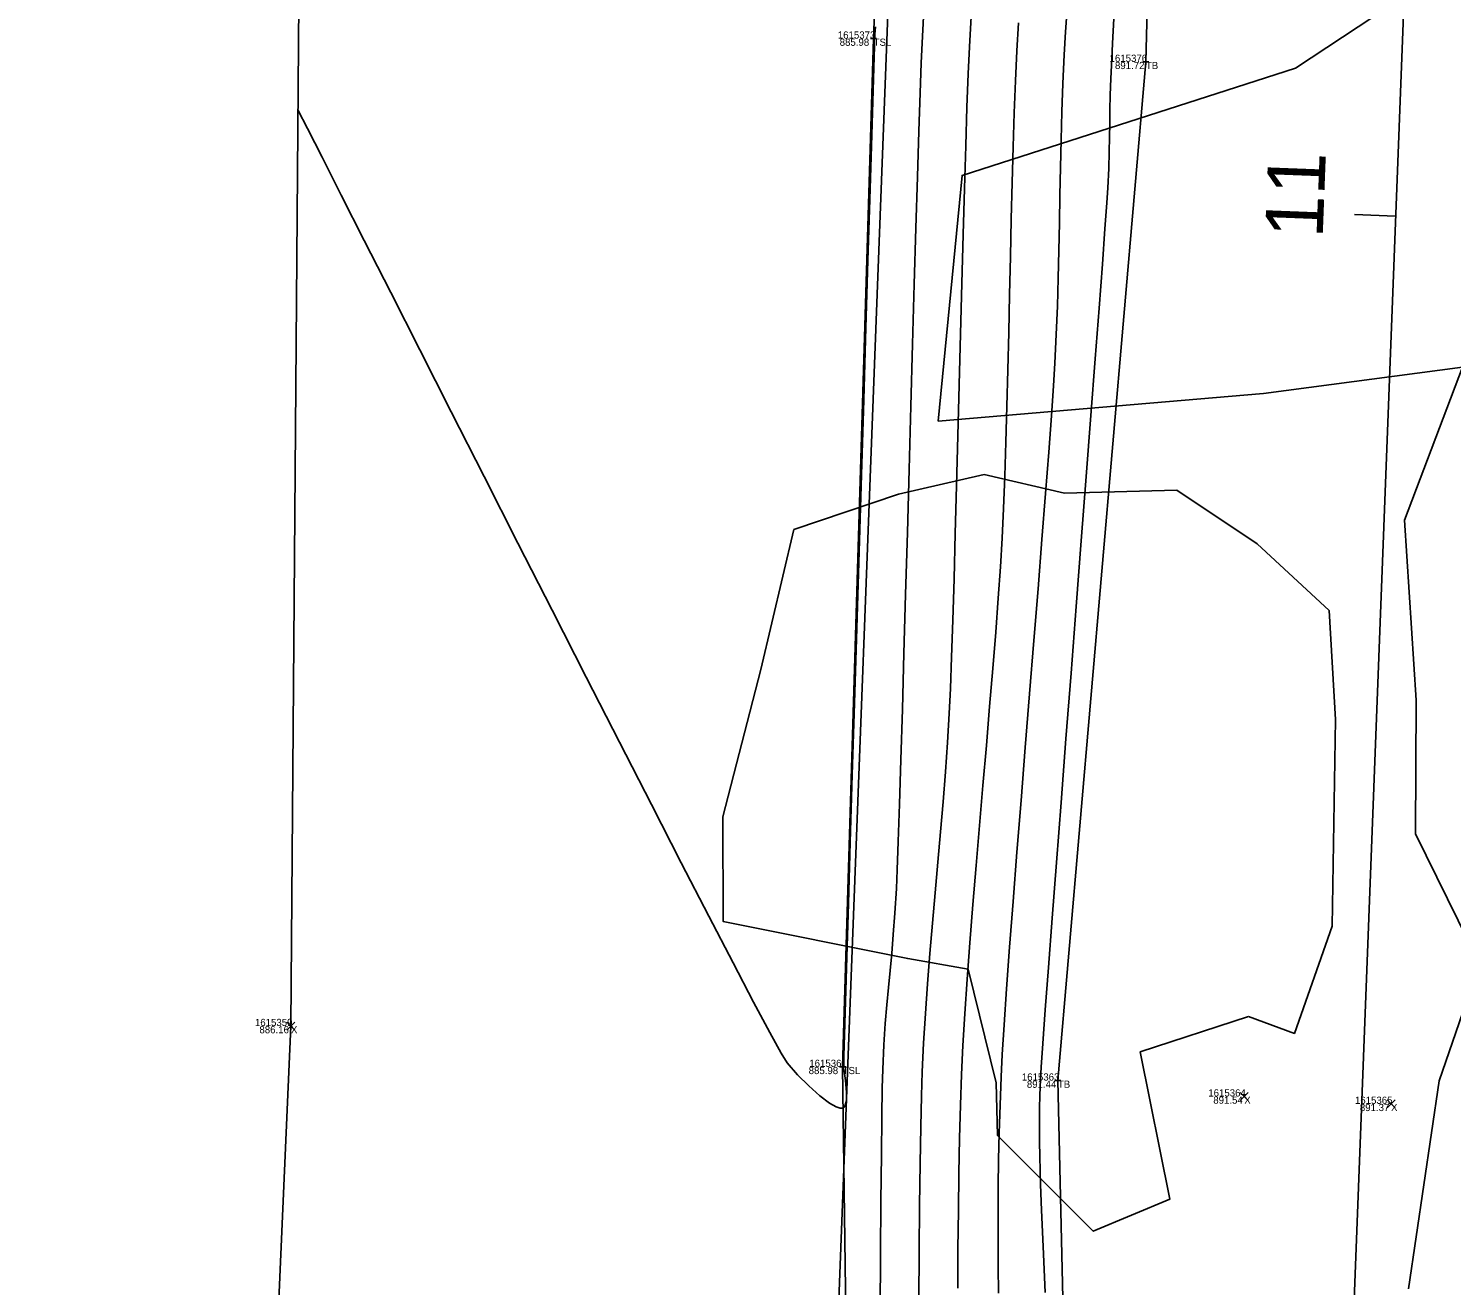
# Model space of a CAD drawing. Extents: x 1957117 to 1971063, y 701601 to 715861.
# Drawn here: x 1962673.3 to 1962742.4, y 703045.6 to 703106.6 of the extents above; entities that cross this region are included whole.
import ezdxf

# ---------------------------------------------------------------- set-up
doc = ezdxf.new("R2010")
doc.units = 0
for name, color, linetype in [('AP_X_Lights', 7, 'Continuous'), ('DT_X_Break_Line', 7, 'Continuous'), ('DT_X_Contour_Major', 7, 'Continuous'), ('DT_X_Contour_Minor', 7, 'Continuous'), ('DT_X_TIN_Hull', 7, 'Continuous'), ('GE_X_CL_20', 7, 'Continuous'), ('PV_P_Drive', 7, 'Continuous'), ('PV_P_Shoulder', 7, 'Continuous'), ('RS_Raster1', 7, 'Continuous'), ('RW_X_Esmt_RR', 7, 'Continuous'), ('SC_Scratch1', 7, 'Continuous'), ('VG_X_Tree_Line_Rt', 7, 'Continuous')]:
    doc.layers.add(name, color=color, linetype=linetype)

msp = doc.modelspace()

# ---------------------------------------------------------------- linework, layer by layer
at = {"layer": 'AP_X_Lights'}
for p, q in [((1962685.867, 703057.967), (1962686.255, 703058.357)), ((1962685.867, 703058.357), (1962686.255, 703057.967)), ((1962732.146, 703054.548), (1962732.534, 703054.938)), ((1962732.146, 703054.938), (1962732.534, 703054.548)), ((1962739.269, 703054.19), (1962739.657, 703054.58)), ((1962739.269, 703054.58), (1962739.657, 703054.19))]:
    msp.add_line(p, q, dxfattribs=at)
at = {"layer": 'DT_X_Break_Line'}
for points in [[(1962757.692, 703508.157), (1962753.044, 703454.513), (1962744.146, 703405.113), (1962744.434, 703349.663), (1962736.435, 703304.968), (1962738.519, 703256.58), (1962733.25, 703205.119), (1962728.86, 703155.329), (1962727.562, 703104.951), (1962723.293, 703055.515), (1962724.436, 703005.51), (1962718.067, 702954.967), (1962720.729, 702905.083), (1962722.557, 702854.421), (1962723.043, 702804.701), (1962714.011, 702754.826), (1962712.212, 702702.955), (1962716.271, 702654.75)], [(1962702.117, 702657.987), (1962703.272, 702699.736), (1962705.228, 702806.071), (1962703.423, 702855.641), (1962706.263, 702905.812), (1962712.174, 702956.181), (1962713.523, 703005.763), (1962712.842, 703056.179), (1962714.348, 703106.08), (1962716.294, 703155.887), (1962718.32, 703206.081), (1962722.321, 703254.839), (1962724.563, 703306.646), (1962729.417, 703354.621), (1962729.297, 703405.46), (1962730.818, 703457.798), (1962733.395, 703504.264)]]:
    msp.add_lwpolyline(points, dxfattribs=at)
at = {"layer": 'DT_X_Contour_Major'}
msp.add_lwpolyline([(1962723.771, 703107.997), (1962723.668, 703106.406), (1962723.603, 703105.289), (1962723.539, 703103.896), (1962723.49, 703102.523), (1962723.451, 703101.165), (1962723.419, 703099.819), (1962723.393, 703098.479), (1962723.367, 703097.141), (1962723.34, 703095.801), (1962723.308, 703094.455), (1962723.267, 703093.097), (1962723.216, 703091.724), (1962723.15, 703090.331), (1962723.083, 703089.23), (1962722.982, 703087.777), (1962722.851, 703086.017), (1962722.696, 703083.999), (1962722.52, 703081.77), (1962722.329, 703079.376), (1962722.127, 703076.865), (1962721.919, 703074.285), (1962721.709, 703071.681), (1962721.502, 703069.102), (1962721.303, 703066.594), (1962721.116, 703064.205), (1962720.947, 703061.982), (1962720.799, 703059.972), (1962720.677, 703058.222), (1962720.586, 703056.779), (1962720.531, 703055.69), (1962720.482, 703054.323), (1962720.445, 703052.984), (1962720.417, 703051.667), (1962720.4, 703050.366), (1962720.391, 703049.074), (1962720.39, 703047.785), (1962720.396, 703046.493), (1962720.408, 703045.192)], dxfattribs=at)
msp.add_lwpolyline([(1962723.771, 703107.997), (1962723.668, 703106.406), (1962723.603, 703105.289), (1962723.539, 703103.896), (1962723.49, 703102.523), (1962723.451, 703101.165), (1962723.419, 703099.819), (1962723.393, 703098.479), (1962723.367, 703097.141), (1962723.34, 703095.801), (1962723.308, 703094.455), (1962723.267, 703093.097), (1962723.216, 703091.724), (1962723.15, 703090.331), (1962723.083, 703089.23), (1962722.982, 703087.777), (1962722.851, 703086.017), (1962722.696, 703083.999), (1962722.52, 703081.77), (1962722.329, 703079.376), (1962722.127, 703076.865), (1962721.919, 703074.285), (1962721.709, 703071.681), (1962721.502, 703069.102), (1962721.303, 703066.594), (1962721.116, 703064.205), (1962720.947, 703061.982), (1962720.799, 703059.972), (1962720.677, 703058.222), (1962720.586, 703056.779), (1962720.531, 703055.69), (1962720.482, 703054.323), (1962720.445, 703052.984), (1962720.417, 703051.667), (1962720.4, 703050.366), (1962720.391, 703049.074), (1962720.39, 703047.785), (1962720.396, 703046.493), (1962720.408, 703045.192)], dxfattribs=at)
at = {"layer": 'DT_X_Contour_Minor'}
for points in [[(1962716.767, 703107.129), (1962716.698, 703105.879), (1962716.655, 703104.896), (1962716.603, 703103.445), (1962716.542, 703101.587), (1962716.474, 703099.38), (1962716.4, 703096.884), (1962716.322, 703094.156), (1962716.239, 703091.256), (1962716.155, 703088.242), (1962716.069, 703085.174), (1962715.984, 703082.111), (1962715.9, 703079.111), (1962715.818, 703076.233), (1962715.741, 703073.537), (1962715.668, 703071.08), (1962715.602, 703068.923), (1962715.543, 703067.123), (1962715.493, 703065.739), (1962715.454, 703064.832), (1962715.382, 703063.632), (1962715.304, 703062.6), (1962715.224, 703061.69), (1962715.143, 703060.851), (1962715.063, 703060.037), (1962714.985, 703059.198), (1962714.913, 703058.287), (1962714.847, 703057.256), (1962714.79, 703056.055), (1962714.766, 703055.163), (1962714.744, 703053.76), (1962714.723, 703051.908), (1962714.704, 703049.668), (1962714.686, 703047.102), (1962714.67, 703044.271)], [(1962716.767, 703107.129), (1962716.698, 703105.879), (1962716.655, 703104.896), (1962716.603, 703103.445), (1962716.542, 703101.587), (1962716.474, 703099.38), (1962716.4, 703096.884), (1962716.322, 703094.156), (1962716.239, 703091.256), (1962716.155, 703088.242), (1962716.069, 703085.174), (1962715.984, 703082.111), (1962715.9, 703079.111), (1962715.818, 703076.233), (1962715.741, 703073.537), (1962715.668, 703071.08), (1962715.602, 703068.923), (1962715.543, 703067.123), (1962715.493, 703065.739), (1962715.454, 703064.832), (1962715.382, 703063.632), (1962715.304, 703062.6), (1962715.224, 703061.69), (1962715.143, 703060.851), (1962715.063, 703060.037), (1962714.985, 703059.198), (1962714.913, 703058.287), (1962714.847, 703057.256), (1962714.79, 703056.055), (1962714.766, 703055.163), (1962714.744, 703053.76), (1962714.723, 703051.908), (1962714.704, 703049.668), (1962714.686, 703047.102), (1962714.67, 703044.271)], [(1962719.081, 703107.155), (1962719, 703105.683), (1962718.94, 703104.364), (1962718.879, 703102.749), (1962718.817, 703100.883), (1962718.755, 703098.807), (1962718.692, 703096.566), (1962718.628, 703094.202), (1962718.565, 703091.758), (1962718.501, 703089.279), (1962718.438, 703086.807), (1962718.375, 703084.385), (1962718.313, 703082.056), (1962718.252, 703079.865), (1962718.192, 703077.853), (1962718.133, 703076.065), (1962718.075, 703074.543), (1962718.019, 703073.332), (1962717.935, 703071.928), (1962717.835, 703070.498), (1962717.72, 703069.05), (1962717.596, 703067.586), (1962717.466, 703066.112), (1962717.334, 703064.633), (1962717.203, 703063.154), (1962717.078, 703061.68), (1962716.961, 703060.216), (1962716.858, 703058.767), (1962716.771, 703057.338), (1962716.704, 703055.934), (1962716.667, 703054.77), (1962716.634, 703053.272), (1962716.605, 703051.485), (1962716.58, 703049.454), (1962716.559, 703047.223), (1962716.542, 703044.837)], [(1962719.081, 703107.155), (1962719, 703105.683), (1962718.94, 703104.364), (1962718.879, 703102.749), (1962718.817, 703100.883), (1962718.755, 703098.807), (1962718.692, 703096.566), (1962718.628, 703094.202), (1962718.565, 703091.758), (1962718.501, 703089.279), (1962718.438, 703086.807), (1962718.375, 703084.385), (1962718.313, 703082.056), (1962718.252, 703079.865), (1962718.192, 703077.853), (1962718.133, 703076.065), (1962718.075, 703074.543), (1962718.019, 703073.332), (1962717.935, 703071.928), (1962717.835, 703070.498), (1962717.72, 703069.05), (1962717.596, 703067.586), (1962717.466, 703066.112), (1962717.334, 703064.633), (1962717.203, 703063.154), (1962717.078, 703061.68), (1962716.961, 703060.216), (1962716.858, 703058.767), (1962716.771, 703057.338), (1962716.704, 703055.934), (1962716.667, 703054.77), (1962716.634, 703053.272), (1962716.605, 703051.485), (1962716.58, 703049.454), (1962716.559, 703047.223), (1962716.542, 703044.837)], [(1962721.378, 703106.851), (1962721.301, 703105.486), (1962721.235, 703104.036), (1962721.175, 703102.476), (1962721.122, 703100.824), (1962721.074, 703099.097), (1962721.03, 703097.315), (1962720.988, 703095.496), (1962720.947, 703093.658), (1962720.906, 703091.821), (1962720.864, 703090.002), (1962720.818, 703088.22), (1962720.769, 703086.493), (1962720.714, 703084.841), (1962720.653, 703083.281), (1962720.584, 703081.831), (1962720.503, 703080.454), (1962720.398, 703078.927), (1962720.273, 703077.273), (1962720.133, 703075.514), (1962719.98, 703073.675), (1962719.819, 703071.777), (1962719.654, 703069.843), (1962719.488, 703067.896), (1962719.324, 703065.958), (1962719.168, 703064.053), (1962719.022, 703062.204), (1962718.89, 703060.432), (1962718.776, 703058.761), (1962718.684, 703057.213), (1962718.618, 703055.812), (1962718.566, 703054.328), (1962718.523, 703052.718), (1962718.488, 703051.003), (1962718.461, 703049.205), (1962718.441, 703047.345), (1962718.428, 703045.442)], [(1962721.378, 703106.851), (1962721.301, 703105.486), (1962721.235, 703104.036), (1962721.175, 703102.476), (1962721.122, 703100.824), (1962721.074, 703099.097), (1962721.03, 703097.315), (1962720.988, 703095.496), (1962720.947, 703093.658), (1962720.906, 703091.821), (1962720.864, 703090.002), (1962720.818, 703088.22), (1962720.769, 703086.493), (1962720.714, 703084.841), (1962720.653, 703083.281), (1962720.584, 703081.831), (1962720.503, 703080.454), (1962720.398, 703078.927), (1962720.273, 703077.273), (1962720.133, 703075.514), (1962719.98, 703073.675), (1962719.819, 703071.777), (1962719.654, 703069.843), (1962719.488, 703067.896), (1962719.324, 703065.958), (1962719.168, 703064.053), (1962719.022, 703062.204), (1962718.89, 703060.432), (1962718.776, 703058.761), (1962718.684, 703057.213), (1962718.618, 703055.812), (1962718.566, 703054.328), (1962718.523, 703052.718), (1962718.488, 703051.003), (1962718.461, 703049.205), (1962718.441, 703047.345), (1962718.428, 703045.442)], [(1962726.014, 703107.048), (1962725.945, 703105.836), (1962725.905, 703105.093), (1962725.862, 703104.14), (1962725.836, 703103.333), (1962725.821, 703102.623), (1962725.812, 703101.962), (1962725.802, 703101.3), (1962725.787, 703100.59), (1962725.759, 703099.784), (1962725.715, 703098.831), (1962725.669, 703098.106), (1962725.579, 703096.851), (1962725.452, 703095.128), (1962725.292, 703093.001), (1962725.104, 703090.532), (1962724.894, 703087.786), (1962724.666, 703084.826), (1962724.426, 703081.714), (1962724.179, 703078.514), (1962723.93, 703075.288), (1962723.684, 703072.101), (1962723.446, 703069.016), (1962723.222, 703066.095), (1962723.016, 703063.402), (1962722.834, 703061.001), (1962722.681, 703058.953), (1962722.562, 703057.323), (1962722.481, 703056.174), (1962722.445, 703055.569), (1962722.417, 703054.803), (1962722.4, 703054.166), (1962722.393, 703053.607), (1962722.393, 703053.073), (1962722.4, 703052.513), (1962722.412, 703051.876), (1962722.428, 703051.11), (1962722.449, 703050.471), (1962722.499, 703049.229), (1962722.573, 703047.456), (1962722.669, 703045.226)], [(1962726.014, 703107.048), (1962725.945, 703105.836), (1962725.905, 703105.093), (1962725.862, 703104.14), (1962725.836, 703103.333), (1962725.821, 703102.623), (1962725.812, 703101.962), (1962725.802, 703101.3), (1962725.787, 703100.59), (1962725.759, 703099.784), (1962725.715, 703098.831), (1962725.669, 703098.106), (1962725.579, 703096.851), (1962725.452, 703095.128), (1962725.292, 703093.001), (1962725.104, 703090.532), (1962724.894, 703087.786), (1962724.666, 703084.826), (1962724.426, 703081.714), (1962724.179, 703078.514), (1962723.93, 703075.288), (1962723.684, 703072.101), (1962723.446, 703069.016), (1962723.222, 703066.095), (1962723.016, 703063.402), (1962722.834, 703061.001), (1962722.681, 703058.953), (1962722.562, 703057.323), (1962722.481, 703056.174), (1962722.445, 703055.569), (1962722.417, 703054.803), (1962722.4, 703054.166), (1962722.393, 703053.607), (1962722.393, 703053.073), (1962722.4, 703052.513), (1962722.412, 703051.876), (1962722.428, 703051.11), (1962722.449, 703050.471), (1962722.499, 703049.229), (1962722.573, 703047.456), (1962722.669, 703045.226)], [(1962714.432, 703106.656), (1962714.412, 703106.298), (1962714.404, 703106.187), (1962714.396, 703106.076), (1962714.385, 703105.706), (1962714.353, 703104.668), (1962714.304, 703103.034), (1962714.238, 703100.88), (1962714.159, 703098.28), (1962714.069, 703095.308), (1962713.97, 703092.039), (1962713.864, 703088.547), (1962713.754, 703084.906), (1962713.642, 703081.191), (1962713.529, 703077.477), (1962713.419, 703073.837), (1962713.313, 703070.346), (1962713.214, 703067.078), (1962713.124, 703064.109), (1962713.045, 703061.511), (1962712.98, 703059.361), (1962712.931, 703057.731), (1962712.899, 703056.697), (1962712.888, 703056.332), (1962712.882, 703056.254), (1962712.876, 703056.177), (1962712.911, 703055.976), (1962712.98, 703055.517), (1962713.031, 703054.961), (1962713.023, 703054.554), (1962712.972, 703054.324), (1962712.91, 703054.226), (1962712.869, 703054.198), (1962712.828, 703054.184), (1962712.729, 703054.184), (1962712.536, 703054.244), (1962712.212, 703054.424), (1962711.729, 703054.782), (1962711.197, 703055.253), (1962710.657, 703055.797), (1962710.149, 703056.378), (1962709.863, 703056.842), (1962709.311, 703057.843), (1962708.521, 703059.324), (1962707.522, 703061.227), (1962706.343, 703063.497), (1962705.012, 703066.076), (1962703.558, 703068.906), (1962702.009, 703071.931), (1962700.393, 703075.093), (1962698.74, 703078.336), (1962697.077, 703081.602), (1962695.434, 703084.834), (1962693.838, 703087.976), (1962692.319, 703090.969), (1962690.904, 703093.757), (1962689.623, 703096.283), (1962688.503, 703098.489), (1962687.574, 703100.319), (1962686.864, 703101.716), (1962686.402, 703102.621)], [(1962714.432, 703106.656), (1962714.412, 703106.298), (1962714.404, 703106.187), (1962714.396, 703106.076), (1962714.385, 703105.706), (1962714.353, 703104.668), (1962714.304, 703103.034), (1962714.238, 703100.88), (1962714.159, 703098.28), (1962714.069, 703095.308), (1962713.97, 703092.039), (1962713.864, 703088.547), (1962713.754, 703084.906), (1962713.642, 703081.191), (1962713.529, 703077.477), (1962713.419, 703073.837), (1962713.313, 703070.346), (1962713.214, 703067.078), (1962713.124, 703064.109), (1962713.045, 703061.511), (1962712.98, 703059.361), (1962712.931, 703057.731), (1962712.899, 703056.697), (1962712.888, 703056.332), (1962712.882, 703056.254), (1962712.876, 703056.177), (1962712.911, 703055.976), (1962712.98, 703055.517), (1962713.031, 703054.961), (1962713.023, 703054.554), (1962712.972, 703054.324), (1962712.91, 703054.226), (1962712.869, 703054.198), (1962712.828, 703054.184), (1962712.729, 703054.184), (1962712.536, 703054.244), (1962712.212, 703054.424), (1962711.729, 703054.782), (1962711.197, 703055.253), (1962710.657, 703055.797), (1962710.149, 703056.378), (1962709.863, 703056.842), (1962709.311, 703057.843), (1962708.521, 703059.324), (1962707.522, 703061.227), (1962706.343, 703063.497), (1962705.012, 703066.076), (1962703.558, 703068.906), (1962702.009, 703071.931), (1962700.393, 703075.093), (1962698.74, 703078.336), (1962697.077, 703081.602), (1962695.434, 703084.834), (1962693.838, 703087.976), (1962692.319, 703090.969), (1962690.904, 703093.757), (1962689.623, 703096.283), (1962688.503, 703098.489), (1962687.574, 703100.319), (1962686.864, 703101.716), (1962686.402, 703102.621)]]:
    msp.add_lwpolyline(points, dxfattribs=at)
at = {"layer": 'DT_X_TIN_Hull'}
msp.add_lwpolyline([(1962718.773, 703557.311), (1962703.306, 703409.414), (1962697.925, 703356.404), (1962695.546, 703306.63), (1962694.034, 703257.479), (1962691.621, 703207.55), (1962688.754, 703157.586), (1962686.442, 703107.868), (1962686.061, 703058.162), (1962683.854, 703007.968), (1962682.867, 702957.165), (1962682.031, 702907.997), (1962680.969, 702857.205), (1962678.419, 702807.872), (1962676.351, 702757.317), (1962674.559, 702707.745), (1962673.32, 702658.081)], dxfattribs=at)
at = {"layer": 'GE_X_CL_20'}
msp.add_line((1962739.688, 703097.471), (1962737.689, 703097.548), dxfattribs=at)
msp.add_lwpolyline([(1962741.373, 703141.619), (1962697.729, 701998.272)], dxfattribs=at)
at = {"layer": 'PV_P_Drive'}
for p, q in [((1962714.348, 703106.226), (1962714.348, 703105.934)), ((1962714.202, 703106.08), (1962714.494, 703106.08)), ((1962714.348, 703106.08), (1962714.348, 703106.08)), ((1962727.416, 703104.951), (1962727.708, 703104.951)), ((1962727.562, 703105.097), (1962727.562, 703104.805)), ((1962727.562, 703104.951), (1962727.562, 703104.951)), ((1962712.696, 703056.179), (1962712.988, 703056.179)), ((1962712.842, 703056.325), (1962712.842, 703056.033)), ((1962712.842, 703056.179), (1962712.842, 703056.179)), ((1962723.147, 703055.515), (1962723.439, 703055.515)), ((1962723.293, 703055.661), (1962723.293, 703055.369)), ((1962723.293, 703055.515), (1962723.293, 703055.515))]:
    msp.add_line(p, q, dxfattribs=at)
at = {"layer": 'RW_X_Esmt_RR'}
msp.add_lwpolyline([(1962674.265, 702039.003), (1962716.391, 703142.573)], dxfattribs=at)
at = {"layer": 'VG_X_Tree_Line_Rt'}
for points in [[(1962799.546, 703158.868), (1962788.969, 703159.444), (1962785.472, 703150.945), (1962783.563, 703141.634), (1962773.834, 703137.573), (1962773.554, 703130.814), (1962777.441, 703117.423), (1962771.205, 703114.696), (1962764.404, 703105.371), (1962745.42, 703111.653), (1962734.832, 703104.639), (1962718.64, 703099.439), (1962717.482, 703087.521), (1962733.279, 703088.862), (1962742.931, 703090.137), (1962740.116, 703082.712), (1962740.686, 703073.981), (1962740.652, 703067.497), (1962743.764, 703061.183), (1962741.793, 703055.497), (1962740.315, 703045.409)], [(1962732.541, 703058.632), (1962734.771, 703057.806), (1962734.771, 703057.806), (1962736.603, 703063.008), (1962736.766, 703073.044), (1962736.454, 703078.332), (1962732.967, 703081.564), (1962729.074, 703084.161), (1962723.614, 703084.023), (1962719.719, 703084.925), (1962715.56, 703083.972), (1962710.476, 703082.25), (1962708.872, 703075.463), (1962707.021, 703068.316), (1962707.039, 703063.236), (1962716.005, 703061.435), (1962718.944, 703060.928), (1962720.298, 703055.406), (1962720.364, 703052.856), (1962725.009, 703048.204), (1962728.727, 703049.764), (1962727.291, 703056.909), (1962732.541, 703058.632)]]:
    msp.add_lwpolyline(points, dxfattribs=at)

# ---------------------------------------------------------------- texts
at = {"layer": 'GE_X_CL_20'}
msp.add_text('11', height=2.8, rotation=87.81394, dxfattribs=at).set_placement((1962736.144, 703096.372))
at = {"layer": 'PV_P_Shoulder'}
for s, p in [('885.98', (1962712.7, 703105.73)), ('891.72', (1962726.063, 703104.601)), ('886.16', (1962684.532, 703057.812)), ('885.98', (1962711.194, 703055.829)), ('891.44', (1962721.786, 703055.165)), ('891.54', (1962730.836, 703054.393)), ('891.37', (1962737.95, 703054.035))]:
    msp.add_text(s, height=0.35, dxfattribs=at).set_placement(p)
at = {"layer": 'RS_Raster1'}
for s, p in [('1615373', (1962712.609, 703106.08)), ('1615376', (1962725.801, 703104.951)), ('1615359', (1962684.314, 703058.162)), ('1615361', (1962711.224, 703056.179)), ('1615363', (1962721.543, 703055.515)), ('1615364', (1962730.593, 703054.743)), ('1615365', (1962737.713, 703054.385))]:
    msp.add_text(s, height=0.35, dxfattribs=at).set_placement(p)
at = {"layer": 'SC_Scratch1'}
for s, p in [('TSL', (1962714.348, 703105.73)), ('TB', (1962727.562, 703104.601)), ('X', (1962686.061, 703057.812)), ('TSL', (1962712.842, 703055.829)), ('TB', (1962723.293, 703055.165)), ('X', (1962732.34, 703054.393)), ('X', (1962739.463, 703054.035))]:
    msp.add_text(s, height=0.35, dxfattribs=at).set_placement(p)

doc.saveas('drawing.dxf')
